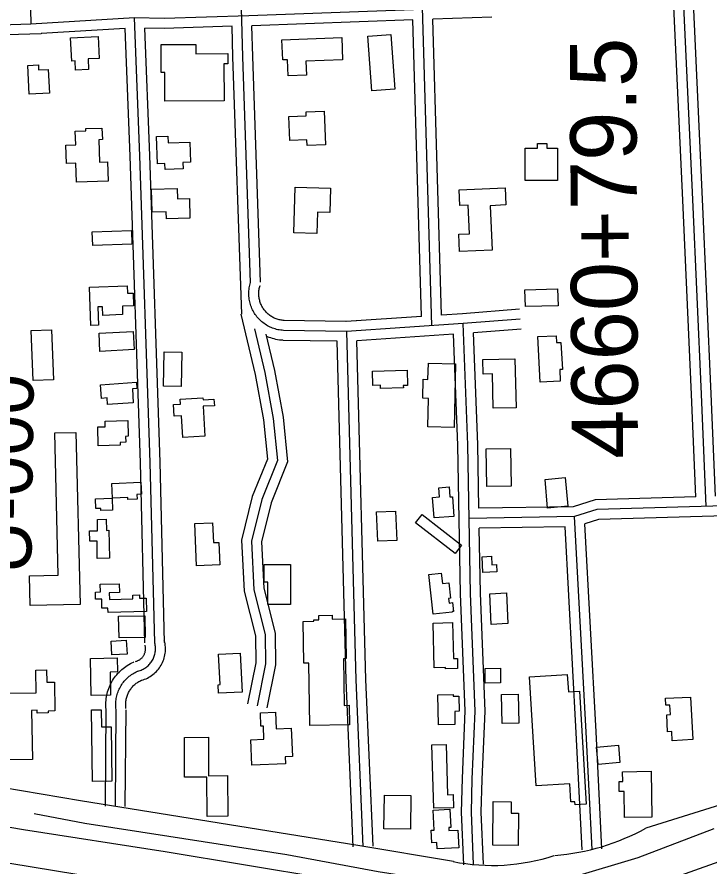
# Model space of a CAD drawing. Extents: x 3508733 to 3546731, y 546897 to 572481.
# Drawn here: x 3525636 to 3526682, y 566055 to 567338 of the extents above; entities that cross this region are included whole.
import ezdxf

# ---------------------------------------------------------------- set-up
doc = ezdxf.new("R2010")
doc.units = 0
for name, color, linetype in [('V-BLDG-OTLN', 7, 'Continuous'), ('V-LEVE-TOET', 7, 'Continuous'), ('V-RIVR-RANG-IDEN', 7, 'Continuous'), ('V-ROAD-CNTR', 7, 'Continuous'), ('V-SURV-IDEN', 7, 'Continuous'), ('V-SURV-LINE', 7, 'Continuous'), ('V-TOPO-SHOR', 7, 'Continuous')]:
    doc.layers.add(name, color=color, linetype=linetype)

msp = doc.modelspace()

# ---------------------------------------------------------------- linework, layer by layer
at = {"layer": 'V-BLDG-OTLN'}
for points in [[(3526200.7, 567311.3), (3526206.5, 567229), (3526171.9, 567226.6), (3526166, 567308.8)], [(3525717.4, 567306.5), (3525758.9, 567308.4), (3525760.4, 567275.5), (3525743.6, 567274.8), (3525744.4, 567258.5), (3525724.8, 567257.6), (3525724.1, 567271.7), (3525719, 567271.4)], [(3526036.2, 567303.7), (3526126.7, 567307.2), (3526127.9, 567273.3), (3526072.5, 567271.2), (3526073.3, 567250), (3526045.5, 567248.9), (3526044.5, 567273.5), (3526037.4, 567273.2)], [(3525853.9, 567296.2), (3525906.4, 567296.4), (3525906.4, 567282.4), (3525954.4, 567282.6), (3525954.5, 567267), (3525948.8, 567267), (3525949.1, 567211.5), (3525859.7, 567211.1), (3525859.5, 567254.1), (3525854.1, 567254.1)], [(3525683.6, 567258.9), (3525685.3, 567223.1), (3525654.8, 567221.6), (3525652.8, 567264.7), (3525668.7, 567265.5), (3525669, 567258.3)], [(3526100.2, 567196), (3526102.2, 567144.8), (3526074.2, 567143.7), (3526073.9, 567152.6), (3526048.3, 567151.6), (3526046.9, 567187.7), (3526073, 567188.7), (3526072.8, 567195)], [(3525759.9, 567152.6), (3525761.1, 567118.8), (3525772.8, 567119.2), (3525773.8, 567090.2), (3525726.2, 567088.5), (3525725.2, 567117.2), (3525711.1, 567116.7), (3525710.1, 567144.7), (3525725.1, 567145.2), (3525724.3, 567165.7), (3525740.3, 567166.3), (3525740.2, 567169.4), (3525764.7, 567170.3), (3525765.3, 567152.8)], [(3525848.4, 567116.4), (3525847, 567157.6), (3525864.3, 567158.2), (3525864.6, 567148.1), (3525897.2, 567149.2), (3525898.3, 567118.9), (3525886.8, 567118.5), (3525887.2, 567108.8), (3525860, 567107.9), (3525859.7, 567116.8)], [(3526452.3, 567091.2), (3526403.6, 567091.2), (3526403.6, 567140), (3526421.9, 567140), (3526421.9, 567147.2), (3526435.9, 567147.2), (3526435.9, 567139.9), (3526452.2, 567139.9)], [(3526054.5, 567011.9), (3526056.5, 567081.2), (3526109.8, 567079.7), (3526108.8, 567042.8), (3526090.2, 567043.3), (3526089.2, 567010.9)], [(3526303.8, 567077.1), (3526373.1, 567080.2), (3526374.3, 567054.2), (3526350.4, 567053.1), (3526353.4, 566986), (3526304.2, 566983.8), (3526303.1, 567009.9), (3526319.5, 567010.6), (3526317.6, 567053.9), (3526304.9, 567053.3)], [(3525897.5, 567034.2), (3525861.9, 567033.3), (3525861.6, 567043.9), (3525840.3, 567043.4), (3525839.4, 567077.8), (3525878.3, 567078.8), (3525878.7, 567063.3), (3525896.7, 567063.7)], [(3525809.7, 566995.1), (3525750.8, 566992.9), (3525750, 567013.5), (3525809, 567015.7)], [(3525745.8, 566930), (3525802.9, 566931.9), (3525803.3, 566920.8), (3525811.6, 566921), (3525812.3, 566902), (3525795.4, 566901.5), (3525795.8, 566888.6), (3525765.8, 566887.5), (3525765.4, 566900.6), (3525758.4, 566900.4), (3525759.3, 566872.5), (3525747.8, 566872.1)], [(3526403, 566926.3), (3526452.4, 566927.5), (3526453, 566902.1), (3526403.7, 566900.8)], [(3525688.4, 566865.8), (3525691.5, 566790.2), (3525660.9, 566789), (3525657.8, 566864.6)], [(3525760.2, 566860.7), (3525811.7, 566863.2), (3525813.1, 566835.8), (3525761.6, 566833.2)], [(3526457.4, 566846.7), (3526459.6, 566806), (3526455.5, 566805.8), (3526456.4, 566788.2), (3526426.2, 566786.6), (3526422.6, 566855.4), (3526450.2, 566856.8), (3526450.7, 566846.3)], [(3525884.4, 566780.3), (3525857.5, 566780.8), (3525858.5, 566832.5), (3525885.4, 566832)], [(3526296.3, 566718.4), (3526256.4, 566719.4), (3526257.4, 566762.1), (3526249, 566762.3), (3526249.6, 566791), (3526256.7, 566790.8), (3526257.3, 566815.1), (3526298.5, 566814.1)], [(3526355.3, 566747.3), (3526354, 566799), (3526339.9, 566798.7), (3526339.4, 566820.9), (3526387.8, 566822.1), (3526389.6, 566748.1)], [(3526219.6, 566778.1), (3526185.3, 566777.2), (3526185.2, 566781.9), (3526173.7, 566781.6), (3526173.1, 566803.4), (3526225.2, 566804.8), (3526225.9, 566781.7), (3526219.5, 566781.5)], [(3525811.9, 566755.7), (3525773.2, 566753), (3525772.5, 566762.9), (3525763.8, 566762.2), (3525762.3, 566782.7), (3525816.6, 566786.5), (3525817.3, 566776.9), (3525810.5, 566776.4)], [(3525917.6, 566750.2), (3525920, 566704.9), (3525886.5, 566703.1), (3525884.8, 566735.7), (3525873.5, 566735.1), (3525872.6, 566752.7), (3525883.1, 566753.2), (3525882.7, 566761.1), (3525917.1, 566762.9), (3525917.3, 566760.1), (3525933.7, 566761), (3525934.3, 566751.1)], [(3525792, 566691.6), (3525759, 566690.6), (3525758.2, 566719), (3525769.5, 566719.3), (3525769.3, 566727.9), (3525803.6, 566728.9), (3525804.2, 566704.9), (3525800.2, 566704.8), (3525800.5, 566695.9), (3525791.9, 566695.6)], [(3525725.2, 566710.8), (3525731.5, 566451.1), (3525656.2, 566449.3), (3525655.1, 566494.2), (3525698.6, 566495.2), (3525693.4, 566710)], [(3526381.3, 566686.6), (3526382.3, 566629.7), (3526345.5, 566629.1), (3526344.5, 566686)], [(3525779.7, 566633.6), (3525823.2, 566635.7), (3525824.1, 566617.5), (3525817.4, 566617.2), (3525817.8, 566610), (3525803.6, 566609.3), (3525803.5, 566612.4), (3525780.8, 566611.3)], [(3526463.8, 566642.5), (3526467.8, 566599.4), (3526437.3, 566596.6), (3526433.4, 566639.7)], [(3526293.7, 566613.8), (3526295.9, 566584.1), (3526266, 566581.9), (3526263.6, 566612.6), (3526274.1, 566613.4), (3526273, 566627.3), (3526288.7, 566628.5), (3526289.9, 566613.5)], [(3525754.7, 566610.3), (3525779.8, 566611.6), (3525780.7, 566593.6), (3525762.9, 566592.7), (3525762.7, 566596.1), (3525755.5, 566595.7)], [(3526181, 566546.4), (3526179.2, 566590.7), (3526207.9, 566591.9), (3526209.8, 566547.6)], [(3525775.2, 566563), (3525775.8, 566520.9), (3525757.6, 566520.7), (3525757.2, 566546.8), (3525746.1, 566546.6), (3525745.8, 566562.3), (3525757.9, 566562.4), (3525757.7, 566579.4), (3525771.2, 566579.6), (3525771.5, 566562.9)], [(3526248, 566586.9), (3526307.4, 566540.7), (3526297.6, 566528.1), (3526238.1, 566574.2)], [(3525931.7, 566574.4), (3525932.9, 566544.4), (3525941.2, 566544.7), (3525942.6, 566511), (3525907.2, 566509.5), (3525904.6, 566573.3)], [(3526360.6, 566500.4), (3526339.6, 566499.3), (3526338.4, 566523.1), (3526352.6, 566523.8), (3526353.3, 566511), (3526360, 566511.3)], [(3526049.3, 566451), (3526015, 566450.9), (3526014.8, 566484.7), (3526009.6, 566484.7), (3526009.4, 566511.4), (3526049, 566511.5)], [(3526293.1, 566439.3), (3526264.6, 566436.3), (3526258.2, 566496.2), (3526276.8, 566498.2), (3526278.5, 566482.6), (3526288.2, 566483.6), (3526290.7, 566460.6), (3526287.8, 566460.3), (3526288.5, 566453.2), (3526293.7, 566453.8), (3526295.2, 566440.5), (3526293, 566440.2)], [(3525831.7, 566440.2), (3525773.8, 566438.7), (3525773.7, 566445.6), (3525764.6, 566445.4), (3525764.2, 566459.3), (3525755.1, 566459), (3525754.8, 566469.8), (3525762.3, 566470), (3525762, 566481.5), (3525790.6, 566482.2), (3525790.9, 566469), (3525775.6, 566468.7), (3525775.9, 566458.5), (3525811.1, 566459.4), (3525811, 566465.1), (3525821.4, 566465.4), (3525821.5, 566460.4), (3525831.2, 566460.6)], [(3526375, 566468.4), (3526377.1, 566422.1), (3526352, 566420.9), (3526349.9, 566467.3)], [(3525829.8, 566401.3), (3525790.4, 566400.6), (3525789.8, 566433.4), (3525829.3, 566434.1)], [(3526138.2, 566269.5), (3526078.6, 566268.5), (3526077.1, 566362.5), (3526069.2, 566362.4), (3526068.2, 566425.4), (3526084.6, 566425.6), (3526084.5, 566427.8), (3526092, 566427.9), (3526091.9, 566434.4), (3526112.1, 566434.7), (3526112.2, 566429), (3526132.1, 566429.3), (3526133, 566369.3), (3526129.1, 566369.2), (3526130.2, 566298.7), (3526137.8, 566298.9)], [(3526293.9, 566423.7), (3526295.4, 566369.4), (3526301.1, 566369.6), (3526301.5, 566354.4), (3526283.2, 566353.9), (3526283.2, 566356.1), (3526266.2, 566355.6), (3526264.4, 566422.9)], [(3525801.4, 566397.1), (3525802.5, 566376.1), (3525779.3, 566374.9), (3525778.3, 566395.9)], [(3525973.2, 566377.5), (3525976.2, 566318.8), (3525940.5, 566317), (3525939.8, 566329.9), (3525943.1, 566330.1), (3525940.7, 566375.9)], [(3525777, 566349), (3525777.7, 566314.2), (3525748.2, 566313.6), (3525747.1, 566369.5), (3525787.8, 566370.3), (3525788.2, 566349.3)], [(3525659.7, 566217.1), (3525580.7, 566215.9), (3525579.8, 566278.6), (3525610.8, 566279.1), (3525610.7, 566289.1), (3525577.4, 566288.6), (3525577, 566316.5), (3525665.4, 566317.9), (3525664.9, 566351.9), (3525680.9, 566352.2), (3525681.2, 566333.6), (3525692.9, 566333.8), (3525693.6, 566290.3), (3525683.3, 566290.1), (3525683.3, 566287.4), (3525666.9, 566287.2), (3525666.9, 566291.4), (3525658.5, 566291.2)], [(3526366, 566354.9), (3526366.3, 566332.8), (3526343.2, 566332.5), (3526343, 566354.6)], [(3526485.3, 566320.1), (3526495.6, 566149.4), (3526478.7, 566148.4), (3526478.4, 566153.2), (3526472.6, 566152.9), (3526470.9, 566180.3), (3526419.9, 566177.2), (3526409.9, 566341.9), (3526467, 566345.4), (3526468.6, 566319.1)], [(3526297.5, 566269.8), (3526272.7, 566269.3), (3526271.7, 566314.4), (3526294.6, 566314.9), (3526294.6, 566312.5), (3526303.2, 566312.7), (3526303.6, 566289.8), (3526297.1, 566289.7)], [(3526368.5, 566271.3), (3526367.7, 566315.3), (3526393.1, 566315.8), (3526394, 566271.8)], [(3526653.1, 566311.2), (3526656.3, 566247), (3526625.3, 566245.4), (3526624.6, 566259.3), (3526618.4, 566259), (3526617.2, 566284.4), (3526622.6, 566284.7), (3526621.8, 566299.1), (3526615.5, 566298.8), (3526615, 566309.4)], [(3525778.5, 566266.3), (3525779.4, 566184.1), (3525750.2, 566183.7), (3525749, 566291.9), (3525763.5, 566292), (3525763.8, 566266.1)], [(3526041.5, 566210.4), (3525991, 566208.3), (3525989.4, 566246.8), (3526009.1, 566247.6), (3526008.3, 566267.4), (3526004.5, 566267.3), (3526003.7, 566287.6), (3526026.5, 566288.5), (3526027.5, 566263.3), (3526050.3, 566264.3), (3526052, 566221.5), (3526041, 566221)], [(3525954.2, 566192.8), (3525954.6, 566131.3), (3525923.5, 566131.1), (3525923.1, 566190.5), (3525889.4, 566190.3), (3525889, 566250.4), (3525925.2, 566250.6), (3525925.5, 566192.6)], [(3526265.5, 566143.3), (3526262.7, 566239.1), (3526284.1, 566239.8), (3526286.3, 566163.9), (3526294.8, 566164.2), (3526295.4, 566144.2)], [(3526546.4, 566212.7), (3526513.6, 566209.7), (3526511.3, 566235.5), (3526544.1, 566238.5)], [(3526553.5, 566129.5), (3526552.9, 566168.7), (3526545.4, 566168.6), (3526545.2, 566183.6), (3526550.6, 566183.7), (3526550.4, 566198.6), (3526593.4, 566199.2), (3526594.5, 566130.2)], [(3526231.1, 566162.5), (3526230.3, 566111.9), (3526190.3, 566112.5), (3526191.1, 566163.1)], [(3526392.9, 566087.4), (3526354.5, 566087.8), (3526355.2, 566153.6), (3526382.3, 566153.3), (3526382.1, 566135.9), (3526393.4, 566135.8)], [(3526289.6, 566141.8), (3526291.1, 566114.4), (3526288.1, 566114.2), (3526288.3, 566109.7), (3526301.9, 566110.4), (3526303.4, 566083.7), (3526270.8, 566081.9), (3526270.3, 566091.8), (3526262.5, 566091.4), (3526261.5, 566110.3), (3526266.2, 566110.5), (3526264.6, 566140.4)]]:
    msp.add_lwpolyline(points, close=True, dxfattribs=at)
at = {"layer": 'V-LEVE-TOET'}
msp.add_lwpolyline([(3525065.2, 566203.2), (3525253.6, 566174.6), (3525416.1, 566150.4), (3525646.1, 566111.1), (3525859.8, 566078.2), (3526102.7, 566038.1), (3526328.6, 565997.6), (3526390.1, 565989.4), (3526435.9, 565988.9), (3526487.9, 565995.9), (3526511.2, 566001.2), (3526586, 566023.6), (3526725.9, 566073.5), (3526776.7, 566087.3), (3526828.7, 566095), (3526897.8, 566101.1)], dxfattribs=at)
at = {"layer": 'V-ROAD-CNTR'}
for points in [[(3526676.5, 566599.1), (3526669.5, 566768.5), (3526656.3, 567062.3), (3526627.9, 567679.2), (3526594.2, 568517), (3526586.4, 568658.6), (3526558.1, 569254.7), (3526535.5, 569774.4), (3526498.4, 570565.7)], [(3526690.9, 566614.5), (3526684.4, 566769.2), (3526671.3, 567062.9), (3526642.9, 567679.9), (3526609.2, 568517.7), (3526605.7, 568581.6)], [(3526660.9, 566613.7), (3526654.5, 566767.9), (3526641.3, 567061.6), (3526612.9, 567678.6), (3526579.3, 568516.3), (3526575.7, 568579.8)], [(3526892.6, 568482.2), (3526905.3, 568141), (3526927.1, 567463.9), (3526944.5, 566913.2), (3526955.6, 566607.3), (3526826.7, 566603.5), (3526511.5, 566594.3), (3526478.1, 566583.8), (3526318.8, 566580.9)], [(3525989, 566937.2), (3525977.3, 567278), (3525956.7, 568032.5), (3525940, 568423.6)], [(3526262.5, 566871.9), (3526243.9, 567507.8), (3526225.1, 568164.2), (3526217.5, 568415.4)], [(3525626.5, 568407.7), (3525646.7, 567804), (3525657.4, 567327.1), (3525520, 567322.8)], [(3526352.8, 567352.7), (3526248.4, 567349.4), (3525986.3, 567339.7), (3525858.4, 567335.6), (3525814, 567336.7), (3525657.4, 567327.1)], [(3525844.2, 566393.3), (3525837.6, 566665.4), (3525822, 567128.1), (3525814, 567336.7)], [(3526353.3, 567337.7), (3526263.9, 567334.9)], [(3525961.1, 567323.9), (3525858.5, 567320.6), (3525829.6, 567321.3)], [(3525975.7, 566889.4), (3525962.3, 567277.6), (3525961.1, 567323.7)], [(3526233.9, 567333.8), (3525991.1, 567324.8)], [(3526004, 566937.7), (3525992.3, 567278.5), (3525991.1, 567324.8)], [(3526247, 566885.9), (3526233.9, 567333.8)], [(3526277, 566887.9), (3526263.9, 567334.9)], [(3525672.7, 567313), (3525672.7, 567312.6), (3525535.6, 567308.3)], [(3525799.6, 567320.8), (3525672.7, 567313)], [(3525829.2, 566393), (3525822.6, 566665), (3525807, 567127.6), (3525799.6, 567320.8)], [(3525859.2, 566393.7), (3525852.6, 566665.9), (3525837, 567128.7), (3525829.6, 567321.3)], [(3526038.6, 566864.8), (3526036.5, 566865), (3526034.4, 566865.2), (3526032.3, 566865.5), (3526030.3, 566865.9), (3526028.2, 566866.4), (3526026.2, 566867), (3526024.2, 566867.6), (3526022.2, 566868.3), (3526020.2, 566869.1), (3526018.3, 566869.9), (3526016.4, 566870.9), (3526014.6, 566871.9), (3526012.8, 566872.9), (3526011, 566874.1), (3526009.3, 566875.3), (3526007.6, 566876.5), (3526005.9, 566877.9), (3526004.4, 566879.3), (3526002.8, 566880.7), (3526001.4, 566882.2), (3526000, 566883.8), (3525998.6, 566885.4), (3525997.3, 566887.1), (3525996.1, 566888.8), (3525994.9, 566890.5), (3525993.8, 566892.3), (3525992.8, 566894.2), (3525991.9, 566896.1), (3525991, 566898), (3525990.2, 566899.9), (3525989.4, 566901.9), (3525988.8, 566903.9), (3525988.2, 566905.9), (3525987.7, 566908), (3525987.3, 566910), (3525986.9, 566912.1), (3525986.7, 566914.2), (3525986.5, 566916.3), (3525986.4, 566918.4), (3525986.4, 566920.5), (3525986.4, 566922.6), (3525986.5, 566924.7), (3525986.8, 566926.8), (3525987, 566928.9), (3525987.4, 566930.9), (3525987.9, 566933), (3525988.4, 566935), (3525989, 566937.1), (3525989, 566937.2)], [(3526039.8, 566879.8), (3526037.9, 566879.9), (3526036.4, 566880.1), (3526034.9, 566880.3), (3526033.4, 566880.6), (3526031.9, 566881), (3526030.4, 566881.4), (3526028.9, 566881.8), (3526027.5, 566882.3), (3526026.1, 566882.9), (3526024.7, 566883.5), (3526023.3, 566884.2), (3526021.9, 566884.9), (3526020.6, 566885.7), (3526019.3, 566886.5), (3526018.1, 566887.4), (3526016.8, 566888.3), (3526015.6, 566889.3), (3526014.5, 566890.3), (3526013.4, 566891.4), (3526012.3, 566892.5), (3526011.3, 566893.6), (3526010.3, 566894.8), (3526009.4, 566896), (3526008.5, 566897.3), (3526007.6, 566898.5), (3526006.8, 566899.9), (3526006.1, 566901.2), (3526005.4, 566902.6), (3526004.7, 566904), (3526004.1, 566905.4), (3526003.6, 566906.8), (3526003.1, 566908.3), (3526002.7, 566909.8), (3526002.3, 566911.3), (3526002, 566912.8), (3526001.8, 566914.3), (3526001.6, 566915.8), (3526001.5, 566917.3), (3526001.4, 566918.9), (3526001.4, 566920.4), (3526001.4, 566921.9), (3526001.5, 566923.5), (3526001.6, 566925), (3526001.9, 566926.5), (3526002.1, 566928), (3526002.5, 566929.5), (3526002.8, 566931), (3526003.3, 566932.6), (3526003.3, 566932.6)], [(3525974.5, 566889.1), (3525995.7, 566798.1), (3526008.4, 566729.7), (3526014.3, 566670.6), (3525991.5, 566613.9), (3525975.3, 566548.3), (3525979.2, 566471.1), (3525996.2, 566403.7), (3525996.7, 566362.9), (3525984.1, 566301.1)], [(3526394.8, 566896.8), (3526308.8, 566890), (3526277, 566887.9)], [(3526396, 566881.9), (3526309.9, 566875.1), (3526133.7, 566863.2), (3526038.6, 566864.8)], [(3526247, 566885.9), (3526133.3, 566878.2), (3526038.9, 566879.8)], [(3526148.7, 566879.2), (3526132.1, 566878.1)], [(3526325.6, 566058.4), (3526322.2, 566137.5), (3526323.5, 566187.5), (3526328.1, 566290.2), (3526320.8, 566467.8), (3526316.9, 566692.2), (3526309.9, 566875.1)], [(3525995, 566867.2), (3526010.4, 566801.2), (3526023.3, 566731.8), (3526029.5, 566668.4), (3526005.8, 566609.3), (3525990.4, 566546.8), (3525994.1, 566473.4), (3526011.2, 566405.7), (3526011.7, 566361.5), (3525998.8, 566298.1)], [(3526159, 566085.7), (3526148.1, 566337.2), (3526134.1, 566863.2), (3526133.7, 566863.2)], [(3526397.2, 566866.9), (3526325.4, 566861.2)], [(3526333.5, 566596.2), (3526331.9, 566692.6), (3526325.4, 566861.2)], [(3526012.2, 566859.3), (3526025.1, 566804.3), (3526038.1, 566734), (3526044.8, 566666.2), (3526020.1, 566604.7), (3526005.5, 566545.4), (3526009, 566475.6), (3526026.2, 566407.6), (3526026.8, 566360), (3526013.5, 566295.1)], [(3526037.5, 566849.9), (3526035.1, 566850), (3526032.4, 566850.3), (3526029.8, 566850.7), (3526027.2, 566851.3), (3526024.5, 566851.9), (3526022, 566852.6), (3526019.4, 566853.4), (3526016.9, 566854.3), (3526014.4, 566855.3), (3526013.5, 566855.6)], [(3526119.5, 566848.4), (3526038.4, 566849.8)], [(3526144, 566085.1), (3526133.1, 566336.7), (3526119.5, 566848.4)], [(3526295.5, 566859.1), (3526149.5, 566849.2)], [(3526174, 566086.4), (3526163.1, 566337.7), (3526149.5, 566849.2)], [(3526310.6, 566057.8), (3526307.2, 566137.4), (3526308.6, 566188.1), (3526313.1, 566290.3), (3526305.8, 566467.3), (3526301.9, 566691.8), (3526295.5, 566859.1)], [(3526660.9, 566613.7), (3526509, 566609.2), (3526475.7, 566598.7), (3526333.5, 566596.2)], [(3526965.6, 566592.6), (3526827.1, 566588.5), (3526514, 566579.4), (3526493.7, 566573)], [(3526504.3, 566081.3), (3526495.4, 566258.2), (3526478.1, 566583.8)], [(3526463.9, 566568.5), (3526334.1, 566566.2)], [(3526340.6, 566059.1), (3526337.2, 566137.7), (3526338.5, 566187), (3526343.1, 566290.2), (3526335.8, 566468.2), (3526334.1, 566566.2)], [(3526489.3, 566080.6), (3526480.4, 566257.4), (3526463.9, 566568.5)], [(3526519.3, 566082.1), (3526510.4, 566259), (3526493.7, 566573)], [(3525815.1, 566365.1), (3525816.4, 566365.4), (3525817.3, 566365.7), (3525818.1, 566366), (3525819, 566366.4), (3525819.9, 566366.8), (3525820.7, 566367.2), (3525821.5, 566367.7), (3525822.3, 566368.2), (3525823, 566368.8), (3525823.7, 566369.4), (3525824.4, 566370), (3525825.1, 566370.7), (3525825.7, 566371.4), (3525826.3, 566372.1), (3525826.9, 566372.8), (3525827.4, 566373.6), (3525827.9, 566374.4), (3525828.3, 566375.2), (3525828.7, 566376.1), (3525829.1, 566376.9), (3525829.4, 566377.8), (3525829.7, 566378.7), (3525829.9, 566379.6), (3525830.1, 566380.5), (3525830.3, 566381.4), (3525830.4, 566382.4), (3525830.4, 566383.3), (3525830.5, 566384.2), (3525830.4, 566385.2), (3525830.4, 566386.1), (3525830.2, 566387), (3525830.1, 566387.9), (3525829.8, 566388.9), (3525829.7, 566389.5)], [(3525818.9, 566350.6), (3525820.5, 566351), (3525822.1, 566351.5), (3525823.6, 566352.1), (3525825.1, 566352.7), (3525826.6, 566353.4), (3525828.1, 566354.2), (3525829.5, 566355.1), (3525830.9, 566356), (3525832.2, 566357), (3525833.5, 566358), (3525834.7, 566359.1), (3525835.9, 566360.3), (3525837, 566361.5), (3525838.1, 566362.8), (3525839.1, 566364.1), (3525840, 566365.5), (3525840.9, 566366.9), (3525841.7, 566368.4), (3525842.4, 566369.9), (3525843, 566371.4), (3525843.6, 566373), (3525844.1, 566374.5), (3525844.5, 566376.1), (3525844.9, 566377.8), (3525845.1, 566379.4), (3525845.3, 566381), (3525845.4, 566382.7), (3525845.5, 566384.4), (3525845.4, 566386), (3525845.3, 566387.7), (3525845.1, 566389.3), (3525844.8, 566390.9), (3525844.4, 566392.6), (3525844.2, 566393.3)], [(3525822.6, 566336.1), (3525824.6, 566336.6), (3525826.8, 566337.3), (3525829.1, 566338.1), (3525831.3, 566339), (3525833.4, 566340), (3525835.5, 566341.2), (3525837.6, 566342.4), (3525839.6, 566343.7), (3525841.5, 566345.1), (3525843.3, 566346.6), (3525845.1, 566348.2), (3525846.8, 566349.9), (3525848.4, 566351.7), (3525849.9, 566353.5), (3525851.3, 566355.4), (3525852.6, 566357.4), (3525853.9, 566359.4), (3525855, 566361.5), (3525856.1, 566363.7), (3525857, 566365.9), (3525857.8, 566368.1), (3525858.5, 566370.4), (3525859.1, 566372.7), (3525859.6, 566375), (3525860, 566377.4), (3525860.3, 566379.7), (3525860.4, 566382.1), (3525860.5, 566384.5), (3525860.4, 566386.9), (3525860.2, 566389.2), (3525859.9, 566391.6), (3525859.5, 566393.9), (3525859, 566396.2), (3525858.7, 566397.2)], [(3525771.1, 566290.5), (3525770.8, 566292.9), (3525770.6, 566295.5), (3525770.5, 566298.2), (3525770.5, 566300.9), (3525770.6, 566303.5), (3525770.8, 566306.2), (3525771, 566308.9), (3525771.4, 566311.5), (3525771.9, 566314.1), (3525772.5, 566316.7), (3525773.2, 566319.3), (3525774, 566321.9), (3525774.9, 566324.4), (3525775.8, 566326.9), (3525776.9, 566329.3), (3525778.1, 566331.7), (3525779.3, 566334.1), (3525780.7, 566336.4), (3525782.1, 566338.6), (3525783.6, 566340.8), (3525785.2, 566343), (3525786.9, 566345), (3525788.7, 566347.1), (3525790.5, 566349), (3525792.4, 566350.9), (3525794.4, 566352.7), (3525796.4, 566354.4), (3525798.5, 566356), (3525800.7, 566357.6), (3525802.9, 566359.1), (3525805.2, 566360.5), (3525807.5, 566361.8), (3525809.9, 566363), (3525812.2, 566364.1), (3525812.9, 566364.3)], [(3525786, 566292.3), (3525785.8, 566294.4), (3525785.6, 566296.5), (3525785.5, 566298.6), (3525785.5, 566300.7), (3525785.6, 566302.8), (3525785.7, 566304.9), (3525785.9, 566307), (3525786.2, 566309), (3525786.6, 566311.1), (3525787.1, 566313.1), (3525787.6, 566315.2), (3525788.2, 566317.2), (3525788.9, 566319.2), (3525789.7, 566321.1), (3525790.5, 566323), (3525791.5, 566324.9), (3525792.4, 566326.8), (3525793.5, 566328.6), (3525794.6, 566330.4), (3525795.8, 566332.1), (3525797.1, 566333.8), (3525798.4, 566335.4), (3525799.8, 566337), (3525801.2, 566338.5), (3525802.7, 566340), (3525804.3, 566341.4), (3525805.9, 566342.7), (3525807.5, 566344), (3525809.2, 566345.3), (3525811, 566346.4), (3525812.8, 566347.5), (3525814.6, 566348.5), (3525816.5, 566349.5), (3525818.4, 566350.4), (3525818.9, 566350.6)], [(3525800.9, 566294.1), (3525800.7, 566295.9), (3525800.6, 566297.5), (3525800.5, 566299), (3525800.5, 566300.5), (3525800.5, 566302), (3525800.6, 566303.6), (3525800.8, 566305.1), (3525801, 566306.6), (3525801.3, 566308.1), (3525801.7, 566309.6), (3525802, 566311), (3525802.5, 566312.5), (3525803, 566313.9), (3525803.6, 566315.4), (3525804.2, 566316.8), (3525804.8, 566318.1), (3525805.5, 566319.5), (3525806.3, 566320.8), (3525807.1, 566322.1), (3525808, 566323.3), (3525808.9, 566324.6), (3525809.9, 566325.7), (3525810.9, 566326.9), (3525811.9, 566328), (3525813, 566329.1), (3525814.1, 566330.1), (3525815.3, 566331.1), (3525816.5, 566332), (3525817.7, 566332.9), (3525819, 566333.8), (3525820.3, 566334.6), (3525821.7, 566335.3), (3525823, 566336), (3525824.5, 566336.7), (3525824.8, 566336.8)], [(3526295, 566063), (3526151.1, 566087), (3525732.2, 566154.8), (3525346, 566219.8), (3525109, 566254.5), (3524971.9, 566280.2), (3524747.2, 566314.6)], [(3525769.9, 566146.4), (3525771, 566292.4)], [(3525784.9, 566146.3), (3525786, 566292.3)], [(3525799.9, 566146.2), (3525801, 566292.2)], [(3526770.5, 566171.1), (3526585.6, 566113.3)]]:
    msp.add_lwpolyline(points, dxfattribs=at)
for centre, radius, start, end in [((3526421.7, 566410.1), 339, 274.5169, 298.9061), ((3526353.9, 566355.3), 298.2, 258.6015, 288.2815)]:
    msp.add_arc(centre, radius, start, end, dxfattribs=at)
at = {"layer": 'V-SURV-LINE'}
msp.add_lwpolyline([(3524549.8, 566236.9), (3526455.7, 565924)], dxfattribs=at)
at = {"layer": 'V-TOPO-SHOR'}
msp.add_lwpolyline([(3526688.3, 566112.1), (3526573.7, 566068.8), (3526474.3, 566039.1), (3526426.3, 566030), (3526374.3, 566025.1), (3526324.4, 566024.9), (3526274.6, 566032.9), (3526181.7, 566047.5), (3526043.9, 566072.9), (3525865.7, 566100.7), (3525738.8, 566120.4), (3525662.3, 566134.9)], dxfattribs=at)

# ---------------------------------------------------------------- texts
at = {"layer": 'V-RIVR-RANG-IDEN'}
msp.add_text('U-000', height=83, rotation=89.2633, dxfattribs=at).set_placement((3525657.8, 566496.5))
at = {"layer": 'V-SURV-IDEN'}
msp.add_text('4660+79.5', height=100, rotation=90.2461, dxfattribs=at).set_placement((3526573.7, 566671))

doc.saveas('drawing.dxf')
